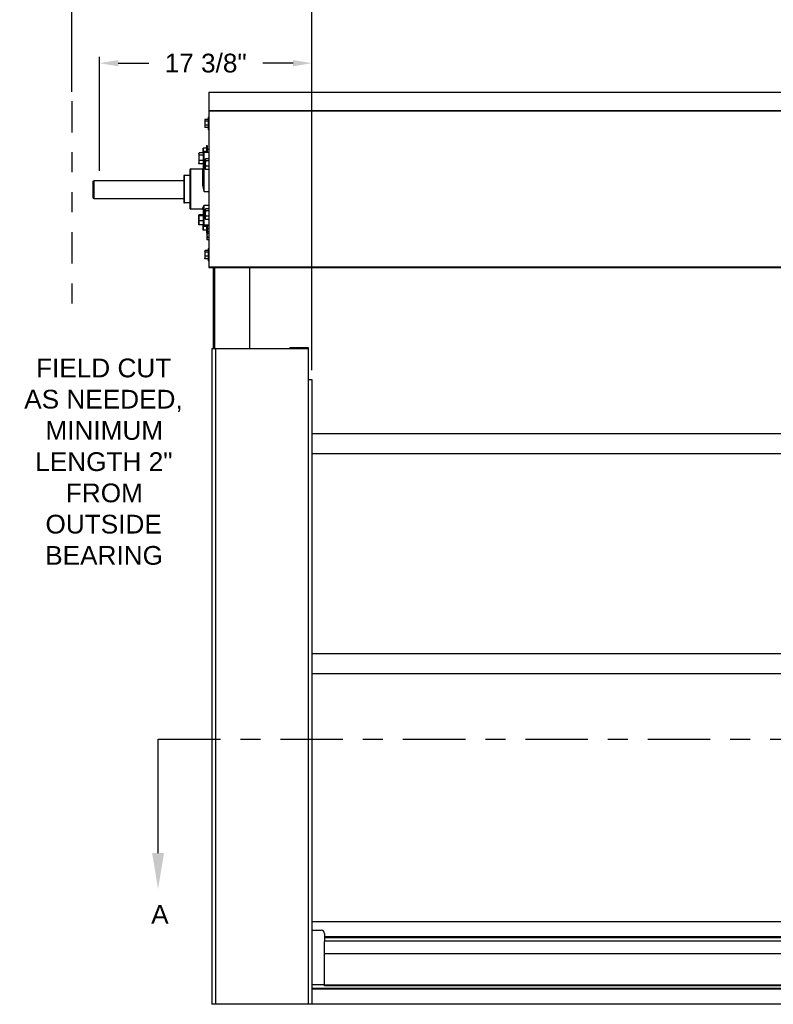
# Model space of a CAD drawing. Header units: inches. Extents: x 170 to 312, y 215 to 248.
# Tile 257 of 410: x 248.83 to 252.6, y 220.41 to 225.34. Entities that reach past the tile are written whole.
import ezdxf
from ezdxf import colors
from ezdxf.entities.mleader import LeaderData, LeaderLine
from ezdxf.math import Vec2, Vec3

# ---------------------------------------------------------------- set-up
doc = ezdxf.new("R2010")
doc.units = ezdxf.units.IN
doc.header["$LTSCALE"] = 0.25
doc.header["$MEASUREMENT"] = 0
doc.linetypes.add('CENTER', pattern=[2, 1.25, -0.25, 0.25, -0.25])
doc.linetypes.add('PHANTOM2', pattern=[1.25, 0.625, -0.125, 0.125, -0.125, 0.125, -0.125])
for name, color, linetype in [('ANNOTATIONS', 1, 'Continuous'), ('HIDDEN', 6, 'PHANTOM2'), ('SECTION CUTS', 6, 'CENTER'), ('STANDARD MOTOR RH', 7, 'Continuous')]:
    doc.layers.add(name, color=color, linetype=linetype)
doc.styles.add('ARIAL', font='arial.ttf', dxfattribs={"height": 0.09375})
doc.styles.get("Standard").update_dxf_attribs({"font": 'romans.shx'})
doc.dimstyles.new('STANDARD$0', dxfattribs={"dimtxt": 0.09375, "dimasz": 0.09375, "dimexe": 0.03125, "dimexo": 0.046875, "dimgap": 0.09, "dimtad": 0, "dimtih": 1, "dimtoh": 1, "dimdec": 4, "dimzin": 0, "dimdsep": 46, "dimtxsty": 'ARIAL', "dimcen": 0.09, "dimadec": 0, "dimazin": 0, "dimtfac": 1, "dimtdec": 4, "dimtofl": 0, "dimtmove": 0, "dimatfit": 1, "dimfxl": 1, "dimtolj": 1, "dimtzin": 0, "dimarcsym": 0})

# ---------------------------------------------------------------- blocks, each defined once
blk = doc.blocks.new('*D197')
at = {"layer": 'ANNOTATIONS', "color": 0, "lineweight": -2, "transparency": 16777216}
for p, q in [((249.0892, 224.9786), (249.0892, 225.5863)), ((249.183, 225.555), (249.5085, 225.555)), ((250.1962, 225.555), (249.8707, 225.555)), ((250.2899, 223.5854), (250.2899, 225.5863))]:
    blk.add_line(p, q, dxfattribs=at)
at = {"layer": 'ANNOTATIONS', "color": 0, "transparency": 16777216}
for points in [[(249.183, 225.5706), (249.183, 225.5394), (249.0892, 225.555)], [(250.1962, 225.5706), (250.1962, 225.5394), (250.2899, 225.555)]]:
    blk.add_solid(points, dxfattribs=at)
at = {"layer": 'defpoints', "color": 0, "transparency": 16777216}
for p in [(249.0892, 225.555), (249.0892, 224.9318), (250.2899, 223.5385)]:
    blk.add_point(p, dxfattribs=at)
at = {"layer": 'ANNOTATIONS', "color": 0, "transparency": 16777216, "insert": (249.6896, 225.555), "char_height": 0.09375, "attachment_point": 5, "style": 'ARIAL'}
blk.add_mtext('\\A1;20"', dxfattribs=at)
blk = doc.blocks.new('*D198')
at = {"layer": 'ANNOTATIONS', "color": 0, "lineweight": -2, "transparency": 16777216}
for p, q in [((249.2274, 224.5834), (249.2274, 225.1525)), ((250.2899, 223.5854), (250.2899, 225.1525)), ((249.3212, 225.1213), (249.4736, 225.1213)), ((250.1962, 225.1213), (250.0438, 225.1213))]:
    blk.add_line(p, q, dxfattribs=at)
at = {"layer": 'ANNOTATIONS', "color": 0, "transparency": 16777216}
for points in [[(249.3212, 225.1369), (249.3212, 225.1057), (249.2274, 225.1213)], [(250.1962, 225.1369), (250.1962, 225.1057), (250.2899, 225.1213)]]:
    blk.add_solid(points, dxfattribs=at)
at = {"layer": 'defpoints', "color": 0, "transparency": 16777216}
for p in [(250.2899, 225.1213), (249.2274, 224.5365), (250.2899, 223.5385)]:
    blk.add_point(p, dxfattribs=at)
at = {"layer": 'ANNOTATIONS', "color": 0, "transparency": 16777216, "insert": (249.7587, 225.1213), "char_height": 0.09375, "attachment_point": 5, "style": 'ARIAL'}
blk.add_mtext('\\A1;17 3/8"', dxfattribs=at)

msp = doc.modelspace()

# ---------------------------------------------------------------- linework, layer by layer
at = {"layer": 'HIDDEN'}
msp.add_line((249.08925, 224.93177), (249.08925, 223.90108), dxfattribs=at)
at = {"layer": 'SECTION CUTS'}
msp.add_line((249.52047, 221.7392), (256.01446, 221.7392), dxfattribs=at)
at = {"layer": 'STANDARD MOTOR RH'}
for p, q in [((249.77469, 224.97601), (255.7825, 224.97601)), ((249.77469, 224.97601), (249.77469, 224.09954)), ((255.7825, 224.97442), (249.77469, 224.97442)), ((249.77075, 224.85101), (249.77469, 224.85101)), ((249.77075, 224.85101), (249.77075, 224.78851)), ((255.7825, 224.88374), (249.77469, 224.88374)), ((249.77469, 224.88226), (255.79813, 224.88226)), ((249.754, 224.83733), (249.75483, 224.83877)), ((249.754, 224.83733), (249.754, 224.8022)), ((249.75483, 224.80076), (249.754, 224.8022)), ((249.75557, 224.79966), (249.755, 224.8008)), ((249.77075, 224.83987), (249.75557, 224.83987)), ((249.77075, 224.83212), (249.75557, 224.83212)), ((249.77075, 224.81202), (249.75557, 224.81202)), ((249.77075, 224.79966), (249.75557, 224.79966)), ((249.77469, 224.78851), (249.77075, 224.78851)), ((249.76219, 224.71039), (249.76613, 224.71039)), ((249.76219, 224.71039), (249.76219, 224.67681)), ((249.76613, 224.71039), (249.76613, 224.67681)), ((249.72384, 224.669), (249.72495, 224.67092)), ((249.72384, 224.669), (249.72384, 224.62212)), ((249.74659, 224.67239), (249.72594, 224.67239)), ((249.74659, 224.66206), (249.72594, 224.66206)), ((249.74544, 224.67239), (249.74544, 224.6967)), ((249.74659, 224.67306), (249.74659, 224.51824)), ((249.76219, 224.6967), (249.74701, 224.6967)), ((249.76219, 224.67914), (249.74701, 224.67914)), ((249.75034, 224.67681), (249.77469, 224.67681)), ((249.75034, 224.47926), (249.75034, 224.67681)), ((249.76613, 224.69086), (249.77469, 224.69086)), ((249.72495, 224.6202), (249.72384, 224.62212)), ((249.72594, 224.61873), (249.72518, 224.62024)), ((249.74659, 224.63523), (249.72594, 224.63523)), ((249.74659, 224.61873), (249.72594, 224.61873)), ((249.75034, 224.64171), (249.7576, 224.64171)), ((249.75666, 224.64008), (249.75777, 224.642)), ((249.75666, 224.64008), (249.75666, 224.5932)), ((249.77469, 224.64347), (249.75875, 224.64347)), ((249.77469, 224.63313), (249.75875, 224.63313)), ((249.77469, 224.60631), (249.75875, 224.60631)), ((249.64894, 224.55711), (249.64894, 224.42617)), ((249.65269, 224.56086), (249.67988, 224.56086)), ((249.65269, 224.42242), (249.65269, 224.56086)), ((249.67988, 224.58836), (249.67988, 224.39492)), ((249.68363, 224.59211), (249.74284, 224.59211)), ((249.68363, 224.39117), (249.68363, 224.59211)), ((249.74284, 224.59211), (249.74284, 224.51729)), ((249.75777, 224.59128), (249.75666, 224.5932)), ((249.75875, 224.58981), (249.75799, 224.59132)), ((249.77469, 224.58981), (249.75875, 224.58981)), ((249.19632, 224.53154), (249.19827, 224.53351)), ((249.19632, 224.44672), (249.19632, 224.53154)), ((249.64894, 224.53351), (249.19827, 224.53351)), ((249.19827, 224.53351), (249.19827, 224.44476)), ((249.75034, 224.47926), (249.77469, 224.47926)), ((249.19632, 224.44672), (249.19827, 224.44476)), ((249.19827, 224.44476), (249.64894, 224.44476)), ((249.67988, 224.42242), (249.65269, 224.42242)), ((249.75034, 224.41149), (249.77469, 224.41149)), ((249.75034, 224.30647), (249.75034, 224.41149)), ((249.74284, 224.39117), (249.68363, 224.39117)), ((249.72384, 224.36115), (249.72412, 224.36162)), ((249.72384, 224.31428), (249.72384, 224.36115)), ((249.74659, 224.36325), (249.72594, 224.36325)), ((249.74659, 224.35824), (249.72594, 224.35824)), ((249.74284, 224.39469), (249.74284, 224.39117)), ((249.74659, 224.39107), (249.74659, 224.31022)), ((249.75666, 224.39008), (249.75777, 224.392)), ((249.75666, 224.39008), (249.75666, 224.3432)), ((249.77469, 224.39347), (249.75875, 224.39347)), ((249.77469, 224.38313), (249.75875, 224.38313)), ((249.77469, 224.35631), (249.75875, 224.35631)), ((249.72412, 224.31381), (249.72384, 224.31428)), ((249.74659, 224.33271), (249.72594, 224.33271)), ((249.74659, 224.31218), (249.72594, 224.31218)), ((249.74544, 224.28658), (249.74544, 224.31218)), ((249.74547, 224.31218), (249.74701, 224.30414)), ((249.75034, 224.31279), (249.77469, 224.31279)), ((249.75777, 224.34128), (249.75666, 224.3432)), ((249.75875, 224.33981), (249.75799, 224.34132)), ((249.77469, 224.33981), (249.75875, 224.33981)), ((249.76219, 224.30414), (249.74701, 224.30414)), ((249.76219, 224.28658), (249.74701, 224.28658)), ((249.77469, 224.30647), (249.75034, 224.30647)), ((249.76219, 224.30647), (249.76219, 224.27289)), ((249.76497, 224.27289), (249.76219, 224.27289)), ((249.76497, 224.27483), (249.7658, 224.27627)), ((249.76497, 224.27483), (249.76497, 224.2397)), ((249.76613, 224.30647), (249.76613, 224.2767)), ((249.77469, 224.29242), (249.76613, 224.29242)), ((249.77469, 224.27737), (249.76654, 224.27737)), ((249.77469, 224.26962), (249.76654, 224.26962)), ((249.7658, 224.23826), (249.76497, 224.2397)), ((249.76654, 224.23716), (249.76597, 224.2383)), ((249.77469, 224.24952), (249.76654, 224.24952)), ((249.77469, 224.23716), (249.76654, 224.23716)), ((249.754, 224.18108), (249.75483, 224.18252)), ((249.754, 224.18108), (249.754, 224.14595)), ((249.77075, 224.18362), (249.75557, 224.18362)), ((249.77075, 224.17587), (249.75557, 224.17587)), ((249.77075, 224.19476), (249.77469, 224.19476)), ((249.77075, 224.19476), (249.77075, 224.13226)), ((249.75483, 224.14451), (249.754, 224.14595)), ((249.75557, 224.14341), (249.755, 224.14455)), ((249.77075, 224.15577), (249.75557, 224.15577)), ((249.77075, 224.14341), (249.75557, 224.14341)), ((249.77469, 224.13226), (249.77075, 224.13226)), ((255.79813, 224.10101), (249.77469, 224.10101)), ((249.77469, 224.09954), (255.7825, 224.09954)), ((249.79738, 223.69476), (249.79738, 224.09954)), ((249.80481, 223.69476), (249.80481, 224.09954)), ((249.97744, 224.09954), (249.97744, 223.69476)), ((249.78994, 223.69476), (250.27206, 223.69476)), ((249.78994, 223.69476), (249.78994, 220.41351)), ((249.80781, 223.69476), (249.80781, 220.41351)), ((250.18056, 223.69476), (250.18056, 223.69873)), ((250.18056, 223.69873), (250.27206, 223.69873)), ((250.18056, 223.69536), (250.27206, 223.69536)), ((250.27206, 223.69873), (250.27206, 220.41351)), ((250.27206, 223.53851), (250.28994, 223.53851)), ((250.28994, 223.53851), (250.28994, 220.41351)), ((255.28994, 223.26662), (250.28994, 223.26656)), ((255.28994, 223.16662), (250.28994, 223.16662)), ((255.28994, 222.16665), (250.28994, 222.16659)), ((255.28994, 222.06665), (250.28994, 222.06665)), ((250.28994, 220.82843), (255.28994, 220.82843)), ((250.28994, 220.78382), (250.33681, 220.78382)), ((250.35244, 220.76819), (250.35244, 220.72853)), ((250.35244, 220.75248), (255.22744, 220.75248)), ((250.35244, 220.75186), (255.22744, 220.75186)), ((250.35244, 220.74793), (255.22744, 220.74793)), ((250.35244, 220.73038), (255.22744, 220.73038)), ((255.22744, 220.73008), (250.35244, 220.73008)), ((250.35244, 220.50538), (250.35244, 220.72839)), ((255.22744, 220.66546), (250.35244, 220.66546)), ((250.28994, 220.5129), (250.35244, 220.5129)), ((255.28994, 220.49188), (250.28994, 220.49188)), ((255.28994, 220.49008), (250.28994, 220.49008)), ((255.28994, 220.48946), (250.28994, 220.48946)), ((255.22744, 220.50851), (250.35244, 220.50851)), ((255.22744, 220.50538), (250.35244, 220.50538)), ((255.78994, 220.41351), (249.78994, 220.41351))]:
    msp.add_line(p, q, dxfattribs=at)
for centre, radius, start, end in [((249.75034, 224.67306), 0.00375, 90, 180), ((249.74942, 224.64965), 0.00799, 249.30403, 276.64014), ((249.65269, 224.55711), 0.00375, 90, 180), ((249.68363, 224.58836), 0.00375, 90, 180), ((249.74284, 224.59586), 0.00375, 270, 0), ((249.74372, 224.52168), 0.00448, 258.74346, 309.90198), ((249.65269, 224.42617), 0.00375, 180, 270), ((249.68363, 224.39492), 0.00375, 180, 270), ((249.74291, 224.391), 0.00369, 1.06081, 90.98264), ((249.74284, 224.38742), 0.00375, 0, 90), ((249.75, 224.3162), 0.00344, 187.13082, 275.69838), ((249.75034, 224.31022), 0.00375, 180, 270), ((249.77784, 224.22211), 0.00391, 143.90098, 180), ((250.33681, 220.76819), 0.01562, 0, 90)]:
    msp.add_arc(centre, radius, start, end, dxfattribs=at)
for points, knots in [([(249.75557, 224.83987), (249.75537, 224.83959), (249.75445, 224.83833), (249.7542, 224.83702), (249.754, 224.836)], [0, 0, 0, 0, 0.2169922, 1, 1, 1, 1]), ([(249.754, 224.836), (249.75402, 224.83569), (249.7541, 224.83438), (249.75493, 224.8331), (249.75557, 224.83212)], [0, 0, 0, 0, 0.2366668, 1, 1, 1, 1]), ([(249.75557, 224.83212), (249.75513, 224.83049), (249.75425, 224.8272), (249.75408, 224.82379), (249.754, 224.82207)], [0, 0, 0, 0, 0.4954815, 1, 1, 1, 1]), ([(249.754, 224.82207), (249.754, 224.82183), (249.75402, 224.81844), (249.75483, 224.81511), (249.75557, 224.81202)], [0, 0, 0, 0, 0.0701918, 1, 1, 1, 1]), ([(249.75557, 224.81202), (249.75513, 224.81102), (249.75425, 224.80899), (249.75408, 224.8069), (249.754, 224.80584)], [0, 0, 0, 0, 0.4954173, 1, 1, 1, 1]), ([(249.754, 224.80584), (249.754, 224.80569), (249.75402, 224.80361), (249.75483, 224.80156), (249.75557, 224.79966)], [0, 0, 0, 0, 0.0702066, 1, 1, 1, 1]), ([(249.72594, 224.67239), (249.72566, 224.672), (249.72443, 224.67032), (249.7241, 224.66857), (249.72384, 224.66722)], [0, 0, 0, 0, 0.2293944, 1, 1, 1, 1]), ([(249.72384, 224.66722), (249.72387, 224.66679), (249.72398, 224.66505), (249.72509, 224.66334), (249.72594, 224.66206)], [0, 0, 0, 0, 0.246312, 1, 1, 1, 1]), ([(249.72594, 224.66206), (249.72535, 224.65988), (249.72417, 224.65548), (249.72395, 224.65094), (249.72384, 224.64864)], [0, 0, 0, 0, 0.4954679, 1, 1, 1, 1]), ([(249.74701, 224.6967), (249.74657, 224.69528), (249.74568, 224.6924), (249.74552, 224.68942), (249.74544, 224.68792)], [0, 0, 0, 0, 0.4954474, 1, 1, 1, 1]), ([(249.74544, 224.6967), (249.74546, 224.6967), (249.74553, 224.6967), (249.74637, 224.6967), (249.74701, 224.6967)], [0, 0, 0, 0, 0.2365711, 1, 1, 1, 1]), ([(249.74544, 224.68792), (249.74544, 224.68771), (249.74547, 224.68475), (249.74626, 224.68184), (249.74701, 224.67914)], [0, 0, 0, 0, 0.070251, 1, 1, 1, 1]), ([(249.74701, 224.67914), (249.74655, 224.67772), (249.74584, 224.6755), (249.74569, 224.67321), (249.74563, 224.67239)], [0, 0, 0, 0, 0.6425392, 1, 1, 1, 1]), ([(249.72384, 224.64864), (249.72385, 224.64832), (249.72387, 224.64592), (249.72432, 224.64138), (249.7254, 224.63729), (249.72594, 224.63523)], [0, 0, 0, 0, 0.0700944, 0.5307778, 1, 1, 1, 1]), ([(249.72594, 224.63523), (249.72535, 224.63389), (249.72417, 224.63118), (249.72395, 224.62839), (249.72384, 224.62698)], [0, 0, 0, 0, 0.49544027, 1, 1, 1, 1]), ([(249.72384, 224.62698), (249.72385, 224.62679), (249.72387, 224.6253), (249.72432, 224.62251), (249.7254, 224.62), (249.72594, 224.61873)], [0, 0, 0, 0, 0.0700865, 0.5307593, 1, 1, 1, 1]), ([(249.75875, 224.64347), (249.75847, 224.64308), (249.75724, 224.6414), (249.75691, 224.63965), (249.75666, 224.6383)], [0, 0, 0, 0, 0.2294135, 1, 1, 1, 1]), ([(249.75666, 224.6383), (249.75668, 224.63787), (249.75679, 224.63612), (249.75791, 224.63442), (249.75875, 224.63313)], [0, 0, 0, 0, 0.2463282, 1, 1, 1, 1]), ([(249.75875, 224.63313), (249.75817, 224.63096), (249.75699, 224.62656), (249.75677, 224.62201), (249.75666, 224.61972)], [0, 0, 0, 0, 0.4954679, 1, 1, 1, 1]), ([(249.75666, 224.61972), (249.75666, 224.6194), (249.75668, 224.61699), (249.75714, 224.61245), (249.75821, 224.60837), (249.75875, 224.60631)], [0, 0, 0, 0, 0.0700803, 0.5307866, 1, 1, 1, 1]), ([(249.75875, 224.60631), (249.75817, 224.60497), (249.75699, 224.60226), (249.75677, 224.59947), (249.75666, 224.59806)], [0, 0, 0, 0, 0.49542746, 1, 1, 1, 1]), ([(249.75666, 224.59806), (249.75666, 224.59786), (249.75668, 224.59638), (249.75714, 224.59359), (249.75821, 224.59108), (249.75875, 224.58981)], [0, 0, 0, 0, 0.0700864, 0.530785, 1, 1, 1, 1]), ([(249.74284, 224.51729), (249.74295, 224.51487), (249.74316, 224.51001), (249.74466, 224.50122), (249.74708, 224.49095), (249.74923, 224.48318), (249.75034, 224.47929), (249.75034, 224.47926)], [0, 0, 0, 0, 0.1900001, 0.3829983, 0.6879071, 0.9974597, 1, 1, 1, 1]), ([(249.75034, 224.47926), (249.75034, 224.47929), (249.74961, 224.48449), (249.74827, 224.49496), (249.74683, 224.50797), (249.74665, 224.51575), (249.74659, 224.51824)], [0, 0, 0, 0, 0.0025829, 0.40435, 0.8088289, 1, 1, 1, 1]), ([(249.75034, 224.41149), (249.75034, 224.41147), (249.74925, 224.40912), (249.7471, 224.40481), (249.74468, 224.40015), (249.74316, 224.39682), (249.74295, 224.3954), (249.74284, 224.39469)], [0, 0, 0, 0, 0.0025428, 0.3076663, 0.6170143, 0.8072677, 1, 1, 1, 1]), ([(249.74659, 224.39107), (249.74665, 224.39219), (249.74683, 224.39564), (249.74826, 224.40229), (249.7496, 224.40826), (249.75034, 224.41147), (249.75034, 224.41149)], [0, 0, 0, 0, 0.1911578, 0.592692, 0.9974166, 1, 1, 1, 1]), ([(249.72594, 224.36325), (249.72535, 224.36285), (249.72417, 224.36203), (249.72395, 224.36118), (249.72384, 224.36075)], [0, 0, 0, 0, 0.4954275, 1, 1, 1, 1]), ([(249.72384, 224.36075), (249.72385, 224.36069), (249.72387, 224.36024), (249.72432, 224.35939), (249.7254, 224.35863), (249.72594, 224.35824)], [0, 0, 0, 0, 0.0700947, 0.5307588, 1, 1, 1, 1]), ([(249.72594, 224.35824), (249.72566, 224.35729), (249.72443, 224.35313), (249.7241, 224.34881), (249.72384, 224.34548)], [0, 0, 0, 0, 0.2293668, 1, 1, 1, 1]), ([(249.75875, 224.39347), (249.75847, 224.39308), (249.75724, 224.3914), (249.75691, 224.38965), (249.75666, 224.3883)], [0, 0, 0, 0, 0.2294173, 1, 1, 1, 1]), ([(249.75666, 224.3883), (249.75668, 224.38787), (249.75679, 224.38612), (249.75791, 224.38442), (249.75875, 224.38313)], [0, 0, 0, 0, 0.2463243, 1, 1, 1, 1]), ([(249.75875, 224.38313), (249.75817, 224.38096), (249.75699, 224.37656), (249.75677, 224.37201), (249.75666, 224.36972)], [0, 0, 0, 0, 0.49544708, 1, 1, 1, 1]), ([(249.75666, 224.36972), (249.75666, 224.3694), (249.75668, 224.36699), (249.75714, 224.36245), (249.75821, 224.35837), (249.75875, 224.35631)], [0, 0, 0, 0, 0.0700803, 0.5307866, 1, 1, 1, 1]), ([(249.75875, 224.35631), (249.75817, 224.35497), (249.75699, 224.35226), (249.75677, 224.34947), (249.75666, 224.34806)], [0, 0, 0, 0, 0.4954146, 1, 1, 1, 1]), ([(249.72384, 224.34548), (249.72387, 224.34441), (249.72398, 224.34009), (249.72509, 224.33588), (249.72594, 224.33271)], [0, 0, 0, 0, 0.246309, 1, 1, 1, 1]), ([(249.72594, 224.33271), (249.72535, 224.33104), (249.72417, 224.32768), (249.72395, 224.3242), (249.72384, 224.32244)], [0, 0, 0, 0, 0.4954815, 1, 1, 1, 1]), ([(249.72384, 224.32244), (249.72385, 224.3222), (249.72387, 224.32036), (249.72432, 224.31688), (249.7254, 224.31376), (249.72594, 224.31218)], [0, 0, 0, 0, 0.0701184, 0.5308015, 1, 1, 1, 1]), ([(249.72594, 224.31218), (249.72531, 224.31259), (249.72446, 224.31314), (249.72427, 224.31371), (249.72421, 224.31387)], [0, 0, 0, 0, 0.73185687, 1, 1, 1, 1]), ([(249.75666, 224.34806), (249.75666, 224.34786), (249.75668, 224.34638), (249.75714, 224.34359), (249.75821, 224.34108), (249.75875, 224.33981)], [0, 0, 0, 0, 0.0700604, 0.5307593, 1, 1, 1, 1]), ([(249.74701, 224.30414), (249.74657, 224.30271), (249.74568, 224.29984), (249.74552, 224.29686), (249.74544, 224.29536)], [0, 0, 0, 0, 0.4954474, 1, 1, 1, 1]), ([(249.74544, 224.29536), (249.74544, 224.29515), (249.74547, 224.29218), (249.74626, 224.28928), (249.74701, 224.28658)], [0, 0, 0, 0, 0.0701939, 1, 1, 1, 1]), ([(249.74701, 224.28658), (249.74637, 224.28658), (249.74553, 224.28658), (249.74546, 224.28658), (249.74544, 224.28658)], [0, 0, 0, 0, 0.7634289, 1, 1, 1, 1]), ([(249.76654, 224.27737), (249.76634, 224.27709), (249.76541, 224.27583), (249.76516, 224.27452), (249.76497, 224.2735)], [0, 0, 0, 0, 0.2169922, 1, 1, 1, 1]), ([(249.76497, 224.2735), (249.76499, 224.27319), (249.76506, 224.27188), (249.7659, 224.2706), (249.76654, 224.26962)], [0, 0, 0, 0, 0.2366753, 1, 1, 1, 1]), ([(249.76654, 224.26962), (249.7661, 224.26799), (249.76521, 224.2647), (249.76505, 224.26129), (249.76497, 224.25957)], [0, 0, 0, 0, 0.4954815, 1, 1, 1, 1]), ([(249.76497, 224.25957), (249.76497, 224.25933), (249.765, 224.25594), (249.7658, 224.25261), (249.76654, 224.24952)], [0, 0, 0, 0, 0.0701945, 1, 1, 1, 1]), ([(249.76654, 224.24952), (249.7661, 224.24852), (249.76521, 224.24649), (249.76505, 224.2444), (249.76497, 224.24334)], [0, 0, 0, 0, 0.4954173, 1, 1, 1, 1]), ([(249.76497, 224.24334), (249.76497, 224.24319), (249.765, 224.24111), (249.7658, 224.23906), (249.76654, 224.23716)], [0, 0, 0, 0, 0.0702092, 1, 1, 1, 1]), ([(249.75557, 224.18362), (249.75537, 224.18334), (249.75445, 224.18208), (249.7542, 224.18077), (249.754, 224.17975)], [0, 0, 0, 0, 0.2169922, 1, 1, 1, 1]), ([(249.754, 224.17975), (249.75402, 224.17944), (249.7541, 224.17813), (249.75493, 224.17685), (249.75557, 224.17587)], [0, 0, 0, 0, 0.2366668, 1, 1, 1, 1]), ([(249.75557, 224.17587), (249.75513, 224.17424), (249.75425, 224.17095), (249.75408, 224.16754), (249.754, 224.16582)], [0, 0, 0, 0, 0.4954815, 1, 1, 1, 1]), ([(249.754, 224.16582), (249.754, 224.16558), (249.75402, 224.16219), (249.75483, 224.15886), (249.75557, 224.15577)], [0, 0, 0, 0, 0.0701918, 1, 1, 1, 1]), ([(249.75557, 224.15577), (249.75513, 224.15477), (249.75425, 224.15274), (249.75408, 224.15065), (249.754, 224.14959)], [0, 0, 0, 0, 0.4954173, 1, 1, 1, 1]), ([(249.754, 224.14959), (249.754, 224.14944), (249.75402, 224.14736), (249.75483, 224.14531), (249.75557, 224.14341)], [0, 0, 0, 0, 0.0702066, 1, 1, 1, 1])]:
    msp.add_open_spline(points, degree=3, knots=knots, dxfattribs=at)

# ---------------------------------------------------------------- texts
at = {"layer": 'ANNOTATIONS', "insert": (248.82525, 223.64383), "char_height": 0.09375, "width": 0.8325753, "attachment_point": 1, "style": 'ARIAL'}
msp.add_mtext('\\pi0.08461;FIELD CUT \\P\\pi0.02546;AS NEEDED, \\P\\pi0.13149;MINIMUM \\P\\pi0.08068;LENGTH 2" \\P\\pi0.23384;FROM \\P\\pi0.1319;OUTSIDE \\P\\pi0.13043;BEARING', dxfattribs=at)
at = {"layer": 'SECTION CUTS', "style": 'ARIAL'}
msp.add_text('A', height=0.09375, dxfattribs=at).set_placement((249.48599, 220.81677))

# ---------------------------------------------------------------- dimensions: what is measured, and where the dimension line sits
at = {"layer": 'ANNOTATIONS'}
for base, p1, p2, text, picture, middle in [((249.08925, 225.55501), (250.28994, 223.53851), (249.08925, 224.93177), '20"', '*D197', (249.68959, 225.55501)), ((250.28994, 225.1213), (249.22744, 224.5365), (250.28994, 223.53851), '17 3/8"', '*D198', (249.75869, 225.1213))]:
    dim = msp.add_linear_dim(base=base, p1=p1, p2=p2, text=text, dimstyle='STANDARD$0', dxfattribs=at)
    dim.commit()
    dim.dimension.update_dxf_attribs({"geometry": picture, "text_midpoint": middle, "dimtype": 160})

# ---------------------------------------------------------------- leaders
at = {"layer": 'SECTION CUTS'}
ml = msp.add_multileader_mtext('Standard', dxfattribs=at)
ml.set_content('', color=256)
ml.set_leader_properties()
ml.build(insert=Vec2(0, 0))
ml.multileader.update_dxf_attribs({"dogleg_length": 0, "arrow_head_size": 0.18})
ctx = ml.context
ctx.base_point, ctx.char_height, ctx.arrow_head_size, ctx.landing_gap_size, ctx.plane_origin = Vec3(249.52047, 221.7392), 0.18, 0.18, 0, Vec3(249.52047, 220.98968)
notes = []
notes.append((ctx, [(0, (1, 1, 0), (249.52047, 221.7392), (1, 0), 0, [(0, [(249.52047, 220.98968)], 0, [])])]))
ctx.mtext.insert, ctx.mtext.flow_direction = Vec3(249.52047, 221.8292), 5
for ctx, leaders in notes:
    for number, flags, end, landing, length, lines in leaders:
        leader = LeaderData()
        leader.index, (leader.has_last_leader_line, leader.has_dogleg_vector, leader.attachment_direction) = number, flags
        leader.last_leader_point, leader.dogleg_vector, leader.dogleg_length = Vec3(end), Vec3(landing), length
        for number, points, colour, breaks in lines:
            line = LeaderLine()
            line.index, line.vertices, line.color, line.breaks = number, Vec3.list(points), colors.encode_raw_color(colour), breaks
            leader.lines.append(line)
        ctx.leaders.append(leader)

doc.saveas('drawing.dxf')
